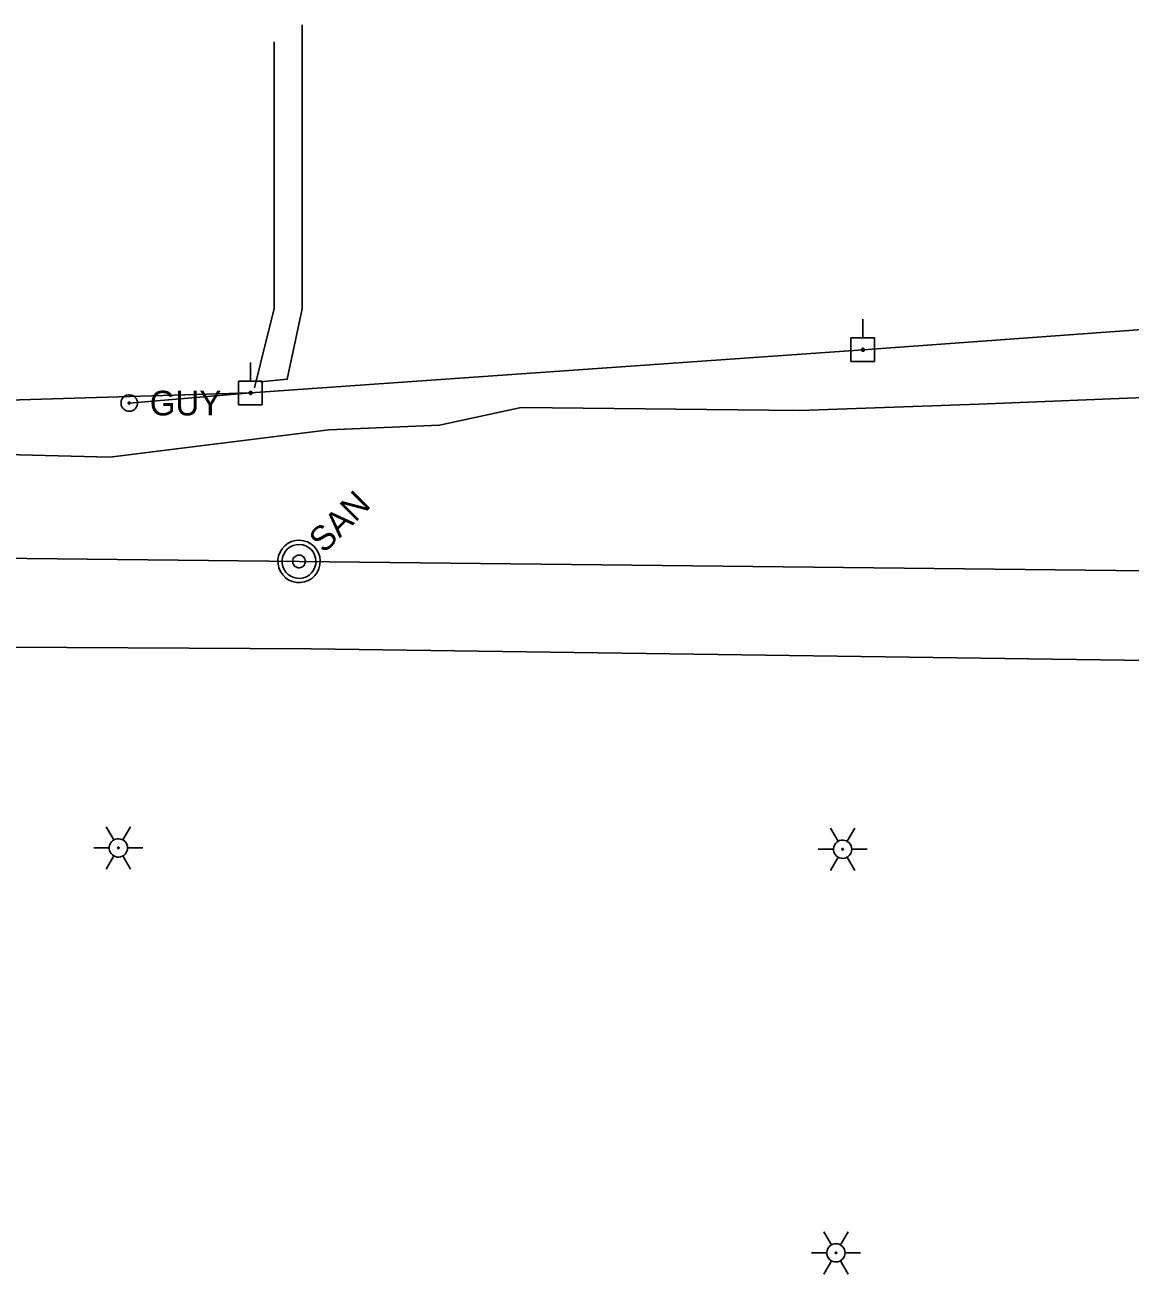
# Model space of a CAD drawing. Extents: x 596028 to 606371, y 330010 to 403088.
# Drawn here: x 602297.6 to 602469.8, y 360719.9 to 360914.6 of the extents above; entities that cross this region are included whole.
import ezdxf

# ---------------------------------------------------------------- set-up
doc = ezdxf.new("R2010")
doc.units = 0
for name, color, linetype in [('E_LTG', 7, 'Continuous'), ('E_UTL_E_UG', 7, 'Continuous'), ('E_UTL_EGuyWire', 7, 'Continuous'), ('E_UTL_EPowerPole', 7, 'Continuous'), ('E_UTL_G_UG', 7, 'Continuous'), ('E_UTL_Overhead', 7, 'Continuous'), ('E_UTL_SAN_MH', 7, 'Continuous'), ('E_UTL_SAN_UG', 7, 'Continuous'), ('E_UTL_T_UG', 7, 'Continuous')]:
    doc.layers.add(name, color=color, linetype=linetype)

msp = doc.modelspace()

# ---------------------------------------------------------------- linework, layer by layer
at = {"layer": 'E_LTG'}
for points in [[(602311.4, 360787.59), (602310.21, 360789.65)], [(602312.83, 360787.59), (602314.02, 360789.65)], [(602424.3, 360787.38), (602423.11, 360789.44)], [(602425.73, 360787.38), (602426.92, 360789.44)], [(602313.54, 360786.35), (602313.52, 360786.62), (602313.44, 360786.88), (602313.32, 360787.12), (602313.15, 360787.34), (602312.94, 360787.51), (602312.71, 360787.65), (602312.45, 360787.74), (602312.18, 360787.78), (602311.91, 360787.76), (602311.65, 360787.7), (602311.4, 360787.59), (602311.18, 360787.43), (602310.99, 360787.23), (602310.84, 360787), (602310.74, 360786.75), (602310.69, 360786.49), (602310.69, 360786.21), (602310.74, 360785.95), (602310.84, 360785.69), (602310.99, 360785.47), (602311.18, 360785.27), (602311.4, 360785.11), (602311.65, 360785), (602311.91, 360784.93), (602312.18, 360784.92), (602312.45, 360784.96), (602312.71, 360785.05), (602312.94, 360785.19), (602313.15, 360785.36), (602313.32, 360785.58), (602313.44, 360785.82), (602313.52, 360786.08), (602313.54, 360786.35)], [(602313.54, 360786.35), (602313.52, 360786.62), (602313.44, 360786.88), (602313.32, 360787.12), (602313.15, 360787.34), (602312.94, 360787.51), (602312.71, 360787.65), (602312.45, 360787.74), (602312.18, 360787.78), (602311.91, 360787.76), (602311.65, 360787.7), (602311.4, 360787.59), (602311.18, 360787.43), (602310.99, 360787.23), (602310.84, 360787), (602310.74, 360786.75), (602310.69, 360786.49), (602310.69, 360786.21), (602310.74, 360785.95), (602310.84, 360785.69), (602310.99, 360785.47), (602311.18, 360785.27), (602311.4, 360785.11), (602311.65, 360785), (602311.91, 360784.93), (602312.18, 360784.92), (602312.45, 360784.96), (602312.71, 360785.05), (602312.94, 360785.19), (602313.15, 360785.36), (602313.32, 360785.58), (602313.44, 360785.82), (602313.52, 360786.08), (602313.54, 360786.35)], [(602313.54, 360786.35), (602313.52, 360786.62), (602313.44, 360786.88), (602313.32, 360787.12), (602313.15, 360787.34), (602312.94, 360787.51), (602312.71, 360787.65), (602312.45, 360787.74), (602312.18, 360787.78), (602311.91, 360787.76), (602311.65, 360787.7), (602311.4, 360787.59), (602311.18, 360787.43), (602310.99, 360787.23), (602310.84, 360787), (602310.74, 360786.75), (602310.69, 360786.49), (602310.69, 360786.21), (602310.74, 360785.95), (602310.84, 360785.69), (602310.99, 360785.47), (602311.18, 360785.27), (602311.4, 360785.11), (602311.65, 360785), (602311.91, 360784.93), (602312.18, 360784.92), (602312.45, 360784.96), (602312.71, 360785.05), (602312.94, 360785.19), (602313.15, 360785.36), (602313.32, 360785.58), (602313.44, 360785.82), (602313.52, 360786.08), (602313.54, 360786.35)], [(602426.44, 360786.14), (602426.42, 360786.41), (602426.34, 360786.67), (602426.21, 360786.91), (602426.05, 360787.13), (602425.84, 360787.31), (602425.61, 360787.44), (602425.35, 360787.53), (602425.08, 360787.57), (602424.81, 360787.56), (602424.54, 360787.49), (602424.3, 360787.38), (602424.08, 360787.22), (602423.89, 360787.02), (602423.74, 360786.8), (602423.64, 360786.54), (602423.59, 360786.28), (602423.59, 360786.01), (602423.64, 360785.74), (602423.74, 360785.49), (602423.89, 360785.26), (602424.08, 360785.06), (602424.3, 360784.9), (602424.54, 360784.79), (602424.81, 360784.73), (602425.08, 360784.71), (602425.35, 360784.75), (602425.61, 360784.84), (602425.84, 360784.98), (602426.05, 360785.16), (602426.21, 360785.37), (602426.34, 360785.61), (602426.42, 360785.87), (602426.44, 360786.14)], [(602426.44, 360786.14), (602426.42, 360786.41), (602426.34, 360786.67), (602426.21, 360786.91), (602426.05, 360787.13), (602425.84, 360787.31), (602425.61, 360787.44), (602425.35, 360787.53), (602425.08, 360787.57), (602424.81, 360787.56), (602424.54, 360787.49), (602424.3, 360787.38), (602424.08, 360787.22), (602423.89, 360787.02), (602423.74, 360786.8), (602423.64, 360786.54), (602423.59, 360786.28), (602423.59, 360786.01), (602423.64, 360785.74), (602423.74, 360785.49), (602423.89, 360785.26), (602424.08, 360785.06), (602424.3, 360784.9), (602424.54, 360784.79), (602424.81, 360784.73), (602425.08, 360784.71), (602425.35, 360784.75), (602425.61, 360784.84), (602425.84, 360784.98), (602426.05, 360785.16), (602426.21, 360785.37), (602426.34, 360785.61), (602426.42, 360785.87), (602426.44, 360786.14)], [(602426.44, 360786.14), (602426.42, 360786.41), (602426.34, 360786.67), (602426.21, 360786.91), (602426.05, 360787.13), (602425.84, 360787.31), (602425.61, 360787.44), (602425.35, 360787.53), (602425.08, 360787.57), (602424.81, 360787.56), (602424.54, 360787.49), (602424.3, 360787.38), (602424.08, 360787.22), (602423.89, 360787.02), (602423.74, 360786.8), (602423.64, 360786.54), (602423.59, 360786.28), (602423.59, 360786.01), (602423.64, 360785.74), (602423.74, 360785.49), (602423.89, 360785.26), (602424.08, 360785.06), (602424.3, 360784.9), (602424.54, 360784.79), (602424.81, 360784.73), (602425.08, 360784.71), (602425.35, 360784.75), (602425.61, 360784.84), (602425.84, 360784.98), (602426.05, 360785.16), (602426.21, 360785.37), (602426.34, 360785.61), (602426.42, 360785.87), (602426.44, 360786.14)], [(602308.3, 360786.35), (602310.68, 360786.35)], [(602310.21, 360783.05), (602311.4, 360785.11)], [(602312.23, 360786.35), (602312.23, 360786.37), (602312.22, 360786.39), (602312.21, 360786.41), (602312.2, 360786.43), (602312.18, 360786.45), (602312.16, 360786.46), (602312.14, 360786.47), (602312.12, 360786.47), (602312.1, 360786.47), (602312.07, 360786.46), (602312.05, 360786.45), (602312.04, 360786.44), (602312.02, 360786.42), (602312.01, 360786.4), (602312, 360786.38), (602311.99, 360786.36), (602311.99, 360786.34), (602312, 360786.32), (602312.01, 360786.29), (602312.02, 360786.28), (602312.04, 360786.26), (602312.05, 360786.25), (602312.07, 360786.24), (602312.1, 360786.23), (602312.12, 360786.23), (602312.14, 360786.23), (602312.16, 360786.24), (602312.18, 360786.25), (602312.2, 360786.27), (602312.21, 360786.29), (602312.22, 360786.31), (602312.23, 360786.33), (602312.23, 360786.35)], [(602314.02, 360783.05), (602312.83, 360785.11)], [(602313.54, 360786.35), (602315.92, 360786.35)], [(602421.2, 360786.14), (602423.58, 360786.14)], [(602423.11, 360782.84), (602424.3, 360784.9)], [(602425.13, 360786.14), (602425.13, 360786.16), (602425.12, 360786.19), (602425.11, 360786.21), (602425.1, 360786.22), (602425.08, 360786.24), (602425.06, 360786.25), (602425.04, 360786.26), (602425.02, 360786.26), (602425, 360786.26), (602424.97, 360786.25), (602424.95, 360786.24), (602424.93, 360786.23), (602424.92, 360786.22), (602424.91, 360786.2), (602424.9, 360786.17), (602424.89, 360786.15), (602424.89, 360786.13), (602424.9, 360786.11), (602424.91, 360786.09), (602424.92, 360786.07), (602424.93, 360786.05), (602424.95, 360786.04), (602424.97, 360786.03), (602425, 360786.02), (602425.02, 360786.02), (602425.04, 360786.03), (602425.06, 360786.03), (602425.08, 360786.04), (602425.1, 360786.06), (602425.11, 360786.08), (602425.12, 360786.1), (602425.13, 360786.12), (602425.13, 360786.14)], [(602426.92, 360782.84), (602425.73, 360784.9)], [(602426.44, 360786.14), (602428.82, 360786.14)], [(602423.26, 360724.47), (602422.06, 360726.53)], [(602424.68, 360724.47), (602425.88, 360726.53)], [(602425.4, 360723.23), (602425.37, 360723.5), (602425.3, 360723.77), (602425.17, 360724.01), (602425, 360724.22), (602424.8, 360724.4), (602424.56, 360724.53), (602424.31, 360724.62), (602424.04, 360724.66), (602423.77, 360724.65), (602423.5, 360724.58), (602423.26, 360724.47), (602423.03, 360724.31), (602422.85, 360724.12), (602422.7, 360723.89), (602422.6, 360723.64), (602422.55, 360723.37), (602422.55, 360723.1), (602422.6, 360722.83), (602422.7, 360722.58), (602422.85, 360722.35), (602423.03, 360722.15), (602423.26, 360722), (602423.5, 360721.88), (602423.77, 360721.82), (602424.04, 360721.81), (602424.31, 360721.85), (602424.56, 360721.93), (602424.8, 360722.07), (602425, 360722.25), (602425.17, 360722.46), (602425.3, 360722.7), (602425.37, 360722.96), (602425.4, 360723.23)], [(602425.4, 360723.23), (602425.37, 360723.5), (602425.3, 360723.77), (602425.17, 360724.01), (602425, 360724.22), (602424.8, 360724.4), (602424.56, 360724.53), (602424.31, 360724.62), (602424.04, 360724.66), (602423.77, 360724.65), (602423.5, 360724.58), (602423.26, 360724.47), (602423.03, 360724.31), (602422.85, 360724.12), (602422.7, 360723.89), (602422.6, 360723.64), (602422.55, 360723.37), (602422.55, 360723.1), (602422.6, 360722.83), (602422.7, 360722.58), (602422.85, 360722.35), (602423.03, 360722.15), (602423.26, 360722), (602423.5, 360721.88), (602423.77, 360721.82), (602424.04, 360721.81), (602424.31, 360721.85), (602424.56, 360721.93), (602424.8, 360722.07), (602425, 360722.25), (602425.17, 360722.46), (602425.3, 360722.7), (602425.37, 360722.96), (602425.4, 360723.23)], [(602425.4, 360723.23), (602425.37, 360723.5), (602425.3, 360723.77), (602425.17, 360724.01), (602425, 360724.22), (602424.8, 360724.4), (602424.56, 360724.53), (602424.31, 360724.62), (602424.04, 360724.66), (602423.77, 360724.65), (602423.5, 360724.58), (602423.26, 360724.47), (602423.03, 360724.31), (602422.85, 360724.12), (602422.7, 360723.89), (602422.6, 360723.64), (602422.55, 360723.37), (602422.55, 360723.1), (602422.6, 360722.83), (602422.7, 360722.58), (602422.85, 360722.35), (602423.03, 360722.15), (602423.26, 360722), (602423.5, 360721.88), (602423.77, 360721.82), (602424.04, 360721.81), (602424.31, 360721.85), (602424.56, 360721.93), (602424.8, 360722.07), (602425, 360722.25), (602425.17, 360722.46), (602425.3, 360722.7), (602425.37, 360722.96), (602425.4, 360723.23)], [(602420.16, 360723.23), (602422.54, 360723.23)], [(602424.09, 360723.23), (602424.09, 360723.26), (602424.08, 360723.28), (602424.07, 360723.3), (602424.06, 360723.32), (602424.04, 360723.33), (602424.02, 360723.34), (602424, 360723.35), (602423.98, 360723.35), (602423.95, 360723.35), (602423.93, 360723.35), (602423.91, 360723.34), (602423.89, 360723.32), (602423.88, 360723.31), (602423.86, 360723.29), (602423.86, 360723.27), (602423.85, 360723.25), (602423.85, 360723.22), (602423.86, 360723.2), (602423.86, 360723.18), (602423.88, 360723.16), (602423.89, 360723.14), (602423.91, 360723.13), (602423.93, 360723.12), (602423.95, 360723.12), (602423.98, 360723.12), (602424, 360723.12), (602424.02, 360723.13), (602424.04, 360723.14), (602424.06, 360723.15), (602424.07, 360723.17), (602424.08, 360723.19), (602424.09, 360723.21), (602424.09, 360723.23)], [(602425.4, 360723.23), (602427.78, 360723.23)], [(602422.06, 360719.93), (602423.26, 360722)], [(602425.88, 360719.93), (602424.68, 360722)]]:
    msp.add_lwpolyline(points, dxfattribs=at)
at = {"layer": 'E_UTL_E_UG'}
msp.add_line((602336.42, 360870.44), (602336.42, 360911.97), dxfattribs=at)
for points in [[(602333.32, 360858.08), (602334.28, 360861.88), (602336.42, 360870.44)], [(602105.54, 360843.68), (602129.53, 360845.74), (602175.71, 360847.66), (602197.56, 360847.81), (602231.78, 360849.13), (602258.38, 360848.59), (602310.79, 360847.26), (602344.94, 360851.5), (602362.16, 360852.22), (602374.89, 360854.99), (602418.33, 360854.54), (602446.23, 360855.53), (602474.54, 360856.65), (602504.29, 360857.06), (602526.22, 360857.55), (602526.36, 360867.54)]]:
    msp.add_lwpolyline(points, dxfattribs=at)
at = {"layer": 'E_UTL_EGuyWire'}
msp.add_line((602313.81, 360855.69), (602332.74, 360857.28), dxfattribs=at)
for points in [[(602315.09, 360855.69), (602315.07, 360855.93), (602315, 360856.17), (602314.88, 360856.38), (602314.73, 360856.57), (602314.55, 360856.73), (602314.34, 360856.86), (602314.11, 360856.94), (602313.87, 360856.97), (602313.62, 360856.96), (602313.39, 360856.9), (602313.16, 360856.8), (602312.96, 360856.66), (602312.8, 360856.48), (602312.66, 360856.28), (602312.57, 360856.05), (602312.53, 360855.81), (602312.53, 360855.57), (602312.57, 360855.33), (602312.66, 360855.1), (602312.8, 360854.89), (602312.96, 360854.72), (602313.16, 360854.58), (602313.39, 360854.48), (602313.62, 360854.42), (602313.87, 360854.41), (602314.11, 360854.44), (602314.34, 360854.52), (602314.55, 360854.64), (602314.73, 360854.8), (602314.88, 360854.99), (602315, 360855.21), (602315.07, 360855.45), (602315.09, 360855.69)], [(602313.97, 360855.69), (602313.96, 360855.72), (602313.95, 360855.75), (602313.94, 360855.78), (602313.92, 360855.8), (602313.9, 360855.82), (602313.87, 360855.83), (602313.84, 360855.84), (602313.81, 360855.85), (602313.78, 360855.85), (602313.75, 360855.84), (602313.73, 360855.83), (602313.7, 360855.81), (602313.68, 360855.79), (602313.66, 360855.76), (602313.65, 360855.73), (602313.65, 360855.7), (602313.65, 360855.67), (602313.65, 360855.64), (602313.66, 360855.61), (602313.68, 360855.59), (602313.7, 360855.57), (602313.73, 360855.55), (602313.75, 360855.54), (602313.78, 360855.53), (602313.81, 360855.53), (602313.84, 360855.53), (602313.87, 360855.54), (602313.9, 360855.56), (602313.92, 360855.58), (602313.94, 360855.6), (602313.95, 360855.63), (602313.96, 360855.66), (602313.97, 360855.69)]]:
    msp.add_lwpolyline(points, dxfattribs=at)
at = {"layer": 'E_UTL_EPowerPole'}
for points in [[(602428.15, 360865.84), (602428.15, 360868.75)], [(602430, 360865.84), (602426.31, 360865.84)], [(602426.31, 360865.84), (602426.31, 360862.15)], [(602430, 360862.15), (602430, 360865.84)], [(602428.42, 360864), (602428.42, 360864.04), (602428.41, 360864.09), (602428.39, 360864.13), (602428.36, 360864.16), (602428.32, 360864.19), (602428.28, 360864.22), (602428.24, 360864.23), (602428.2, 360864.24), (602428.15, 360864.23), (602428.11, 360864.22), (602428.07, 360864.2), (602428.03, 360864.18), (602428, 360864.15), (602427.97, 360864.11), (602427.96, 360864.07), (602427.95, 360864.02), (602427.95, 360863.98), (602427.96, 360863.93), (602427.97, 360863.89), (602428, 360863.85), (602428.03, 360863.82), (602428.07, 360863.79), (602428.11, 360863.77), (602428.15, 360863.76), (602428.2, 360863.76), (602428.24, 360863.77), (602428.28, 360863.78), (602428.32, 360863.8), (602428.36, 360863.83), (602428.39, 360863.87), (602428.41, 360863.91), (602428.42, 360863.95), (602428.42, 360864)], [(602332.7, 360859.12), (602332.7, 360862.03)], [(602426.31, 360862.15), (602430, 360862.15)], [(602334.55, 360859.12), (602330.86, 360859.12)], [(602330.86, 360859.12), (602330.86, 360855.43)], [(602334.55, 360855.43), (602334.55, 360859.12)], [(602332.97, 360857.28), (602332.97, 360857.32), (602332.96, 360857.37), (602332.94, 360857.41), (602332.91, 360857.44), (602332.87, 360857.47), (602332.83, 360857.5), (602332.79, 360857.51), (602332.75, 360857.52), (602332.7, 360857.51), (602332.66, 360857.5), (602332.62, 360857.48), (602332.58, 360857.46), (602332.55, 360857.43), (602332.52, 360857.39), (602332.51, 360857.35), (602332.5, 360857.3), (602332.5, 360857.26), (602332.51, 360857.21), (602332.52, 360857.17), (602332.55, 360857.13), (602332.58, 360857.1), (602332.62, 360857.07), (602332.66, 360857.05), (602332.7, 360857.04), (602332.75, 360857.04), (602332.79, 360857.05), (602332.83, 360857.06), (602332.87, 360857.08), (602332.91, 360857.11), (602332.94, 360857.15), (602332.96, 360857.19), (602332.97, 360857.23), (602332.97, 360857.28)], [(602330.86, 360855.43), (602334.55, 360855.43)]]:
    msp.add_lwpolyline(points, dxfattribs=at)
at = {"layer": 'E_UTL_G_UG'}
msp.add_lwpolyline([(601988.67, 360821.2), (602000.67, 360821.31), (602031.83, 360820.94), (602100.61, 360820.12), (602106.8, 360820.15), (602133.19, 360819.74), (602171.19, 360819.93), (602240.57, 360818.23), (602285.03, 360817.71), (602342.14, 360817.37), (602569.59, 360814.23)], dxfattribs=at)
at = {"layer": 'E_UTL_Overhead'}
msp.add_lwpolyline([(601807.71, 360883.13), (601833.63, 360883.8), (602115.93, 360855.37), (602246.87, 360854.67), (602332.74, 360857.28), (602428.19, 360864), (602527.43, 360871.22), (602631.31, 360878.48), (602913.92, 360876.29), (603065.72, 360873.77), (603217.24, 360872.56), (603377.89, 360853.65), (603549.12, 360850.11), (603623.6, 360849.31), (603732.45, 360847.05)], dxfattribs=at)
at = {"layer": 'E_UTL_SAN_MH'}
for points in [[(602342.61, 360833.34), (602342.12, 360833.74), (602341.57, 360834.04), (602340.98, 360834.23), (602340.35, 360834.31), (602339.73, 360834.26), (602339.12, 360834.1), (602338.56, 360833.83), (602338.05, 360833.45), (602337.63, 360832.99), (602337.31, 360832.45), (602337.09, 360831.86), (602336.98, 360831.24), (602337, 360830.62), (602337.13, 360830), (602337.38, 360829.43), (602337.73, 360828.91), (602338.17, 360828.46), (602338.69, 360828.11), (602339.27, 360827.86), (602339.88, 360827.73), (602340.51, 360827.72), (602341.13, 360827.82), (602341.72, 360828.04), (602342.25, 360828.37), (602342.72, 360828.79), (602343.09, 360829.29), (602343.37, 360829.85), (602343.53, 360830.46), (602343.57, 360831.09), (602343.5, 360831.71), (602343.31, 360832.31), (602343.01, 360832.86), (602342.61, 360833.34)], [(602342.14, 360832.87), (602341.75, 360833.19), (602341.31, 360833.43), (602340.84, 360833.59), (602340.34, 360833.65), (602339.84, 360833.61), (602339.35, 360833.48), (602338.9, 360833.26), (602338.5, 360832.96), (602338.16, 360832.59), (602337.9, 360832.16), (602337.72, 360831.69), (602337.64, 360831.2), (602337.65, 360830.69), (602337.76, 360830.2), (602337.96, 360829.74), (602338.24, 360829.33), (602338.59, 360828.97), (602339.01, 360828.69), (602339.47, 360828.49), (602339.96, 360828.39), (602340.46, 360828.37), (602340.96, 360828.46), (602341.43, 360828.63), (602341.86, 360828.89), (602342.23, 360829.23), (602342.53, 360829.63), (602342.75, 360830.09), (602342.88, 360830.57), (602342.91, 360831.07), (602342.85, 360831.57), (602342.7, 360832.05), (602342.46, 360832.49), (602342.14, 360832.87)], [(602340.97, 360831.71), (602340.83, 360831.83), (602340.66, 360831.92), (602340.48, 360831.98), (602340.3, 360832), (602340.11, 360831.98), (602339.93, 360831.94), (602339.76, 360831.85), (602339.61, 360831.74), (602339.48, 360831.6), (602339.38, 360831.44), (602339.32, 360831.26), (602339.29, 360831.08), (602339.29, 360830.89), (602339.33, 360830.71), (602339.41, 360830.53), (602339.51, 360830.38), (602339.64, 360830.24), (602339.8, 360830.14), (602339.97, 360830.07), (602340.16, 360830.03), (602340.34, 360830.02), (602340.53, 360830.05), (602340.71, 360830.12), (602340.87, 360830.22), (602341.01, 360830.34), (602341.12, 360830.49), (602341.2, 360830.66), (602341.25, 360830.84), (602341.26, 360831.03), (602341.24, 360831.22), (602341.18, 360831.4), (602341.09, 360831.56), (602340.97, 360831.71)]]:
    msp.add_lwpolyline(points, dxfattribs=at)
at = {"layer": 'E_UTL_SAN_UG'}
for points in [[(602085.49, 360833.82), (602340.27, 360831.01)], [(602340.27, 360831.01), (602590.17, 360828.25)]]:
    msp.add_lwpolyline(points, dxfattribs=at)
at = {"layer": 'E_UTL_T_UG'}
msp.add_line((602340.74, 360870.38), (602340.74, 360914.62), dxfattribs=at)
msp.add_lwpolyline([(602334.29, 360859), (602338.43, 360859.39), (602340.74, 360870.38)], dxfattribs=at)

# ---------------------------------------------------------------- texts
at = {"layer": 'E_UTL_EGuyWire'}
msp.add_text('GUY', height=3.85, dxfattribs=at).set_placement((602317.01, 360853.76))
at = {"layer": 'E_UTL_SAN_MH'}
msp.add_text('SAN', height=3.849, rotation=45, dxfattribs=at).set_placement((602344.17, 360832.15))

doc.saveas('drawing.dxf')
